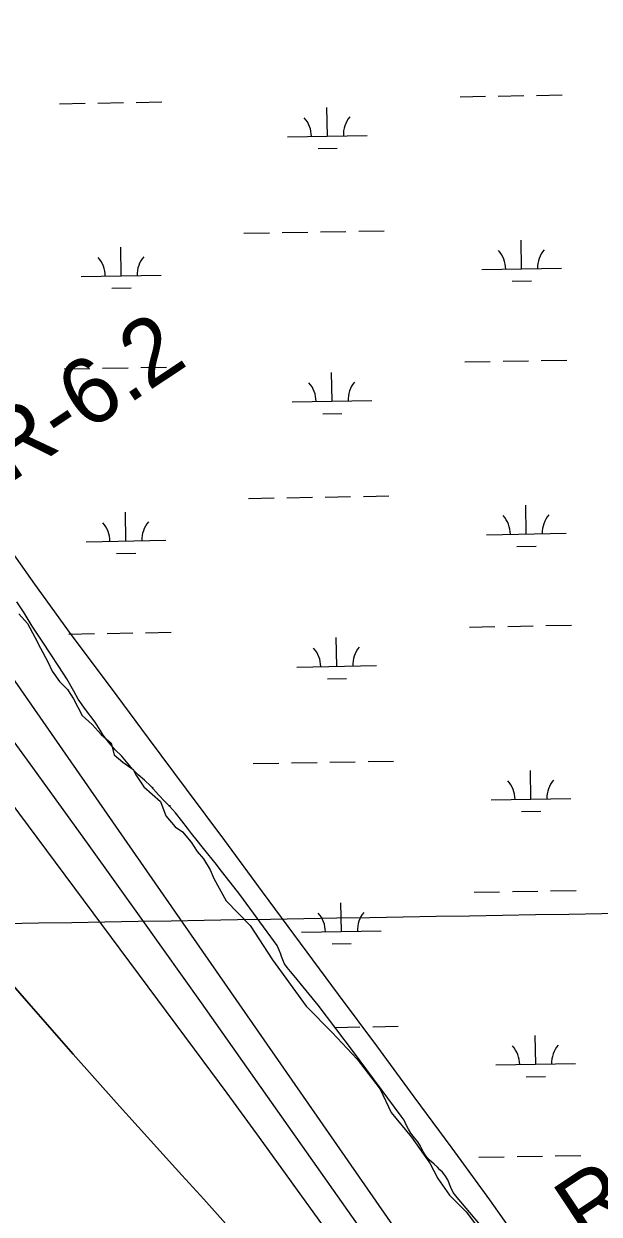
# Model space of a CAD drawing. Extents: x 3903937 to 3942190, y 260677 to 286651.
# Drawn here: x 3931585 to 3932306, y 272118 to 273611 of the extents above; entities that cross this region are included whole.
import ezdxf

# ---------------------------------------------------------------- set-up
doc = ezdxf.new("R2010")
doc.units = 0
for name, color, linetype in [('V-GRID-MAJR', 7, 'Continuous'), ('V-RIVR-EDGE', 7, 'Continuous'), ('V-RIVR-RANG-IDEN', 7, 'Continuous'), ('V-RRAP-FSHR', 7, 'Continuous'), ('V-TOPO-DPTH', 7, 'Continuous'), ('V-TOPO-MINR', 7, 'Continuous'), ('V-WETL-SWMP', 7, 'Continuous')]:
    doc.layers.add(name, color=color, linetype=linetype)

msp = doc.modelspace()

# ---------------------------------------------------------------- linework, layer by layer
at = {"layer": 'V-GRID-MAJR'}
msp.add_spline([(3908100.257, 272076.177), (3913415.549, 272167.798), (3918730.829, 272260.192), (3924046.094, 272353.359), (3929361.347, 272447.3), (3934676.585, 272542.013), (3939991.81, 272637.5), (3939991.811, 272637.5)], degree=3, dxfattribs=at)
at = {"layer": 'V-RIVR-EDGE'}
msp.add_lwpolyline([(3931578.9506183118, 272871.23052224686), (3931589.888543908, 272859.3811028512), (3931599.003481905, 272842.0627206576), (3931606.2954323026, 272828.3903136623), (3931615.410370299, 272811.07193146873), (3931620.8793330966, 272799.22251207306), (3931629.9942710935, 272786.4615988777), (3931640.02070289, 272776.43516708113), (3931647.3126532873, 272764.58574768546), (3931658.250578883, 272743.6213902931), (3931671.0114920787, 272732.68346469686), (3931681.949417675, 272719.92255150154), (3931694.71033087, 272708.9846259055), (3931698.356306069, 272694.4007251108), (3931709.294231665, 272685.2857871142), (3931722.0551448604, 272676.1708491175), (3931726.6126138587, 272667.9674049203), (3931735.727551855, 272654.2949979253), (3931756.691909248, 272636.0651219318), (3931763.0723658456, 272617.83524593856), (3931774.921785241, 272604.1628389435), (3931784.036723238, 272597.7823823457), (3931794.974648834, 272585.0214691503), (3931802.2665992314, 272573.17204975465), (3931810.4700434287, 272564.057111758), (3931818.673487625, 272550.38470476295), (3931823.2309566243, 272539.4467791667), (3931838.7263512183, 272511.1904713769), (3931868.8056466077, 272480.1996821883), (3931897.0619543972, 272437.3594736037), (3931938.990669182, 272379.0238704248), (3931971.8044459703, 272346.21009363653), (3932002.795235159, 272312.4848230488), (3932031.9630367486, 272275.1135772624), (3932045.635443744, 272245.9457756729), (3932071.157270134, 272214.9549864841), (3932093.9446151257, 272182.14120969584), (3932103.9710469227, 272162.9998399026), (3932118.554947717, 272142.03548251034), (3932139.5193051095, 272121.07112511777), (3932160.4836625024, 272093.72631112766)], dxfattribs=at)
at = {"layer": 'V-RRAP-FSHR'}
msp.add_lwpolyline([(3932215.2751370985, 272070.8144567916), (3932169.199233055, 272136.2132408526), (3932122.1013770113, 272200.87474491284), (3932074.573440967, 272265.2270009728), (3932027.4694409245, 272329.57925703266), (3931979.5196168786, 272393.93151309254), (3931931.993728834, 272458.28376915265), (3931884.46579279, 272522.6339772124), (3931836.9399047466, 272586.9862332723), (3931789.2133127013, 272651.19103333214), (3931741.4682886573, 272715.38149739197), (3931693.7212166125, 272779.5719614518), (3931645.9761925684, 272843.7624255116), (3931599.197824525, 272908.657401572), (3931552.5198084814, 272973.6281536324)], dxfattribs=at)
at = {"layer": 'V-TOPO-DPTH'}
for points in [[(3932035.209689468, 272060.38200385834), (3931807.7719309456, 272383.3393981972), (3931736.6451831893, 272483.6898516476), (3931665.114499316, 272583.7496835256), (3931592.977911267, 272683.37358304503), (3931520.437387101, 272782.7068609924), (3931402.801613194, 272942.7692397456), (3931388.663173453, 272961.766896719), (3931374.3743510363, 272980.6493296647), (3931359.8599546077, 272999.35892656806), (3931345.195175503, 273017.95329944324), (3931214.3120236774, 273181.8753899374), (3931152.533713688, 273257.43732215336), (3931089.6156476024, 273332.0148794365), (3931024.9879473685, 273405.11587432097), (3930959.22049104, 273477.2324942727), (3930870.7538718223, 273572.011887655), (3930848.2122842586, 273595.8519240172), (3930825.468691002, 273619.4951172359)], [(3931532.476884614, 272449.99079188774), (3931588.569707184, 272385.8646061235), (3931647.1768914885, 272319.07647601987), (3931674.152101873, 272288.5080210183), (3931701.2402103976, 272258.04050625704), (3931728.4976661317, 272227.72440185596), (3931755.868020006, 272197.50923769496), (3931783.270555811, 272167.3225141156), (3931810.60309655, 272137.07276556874), (3931837.830644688, 272106.7284795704)], [(3931532.476884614, 272449.99079188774), (3931588.569707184, 272385.8646061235), (3931647.1768914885, 272319.07647601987), (3931674.152101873, 272288.5080210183), (3931701.2402103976, 272258.04050625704), (3931728.4976661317, 272227.72440185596), (3931755.868020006, 272197.50923769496), (3931783.270555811, 272167.3225141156), (3931810.60309655, 272137.07276556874), (3931837.830644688, 272106.7284795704)]]:
    msp.add_lwpolyline(points, dxfattribs=at)
at = {"layer": 'V-TOPO-MINR'}
for points in [[(3932035.209689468, 272060.38200385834), (3931807.7719309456, 272383.3393981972), (3931736.6451831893, 272483.6898516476), (3931665.114499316, 272583.7496835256), (3931592.977911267, 272683.37358304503), (3931520.437387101, 272782.7068609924), (3931402.801613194, 272942.7692397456), (3931388.663173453, 272961.766896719), (3931374.3743510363, 272980.6493296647), (3931359.8599546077, 272999.35892656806), (3931345.195175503, 273017.95329944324), (3931214.3120236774, 273181.8753899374), (3931152.533713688, 273257.43732215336), (3931089.6156476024, 273332.0148794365), (3931024.9879473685, 273405.11587432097), (3930959.22049104, 273477.2324942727), (3930870.7538718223, 273572.011887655), (3930848.2122842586, 273595.8519240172), (3930825.468691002, 273619.4951172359)], [(3933478.291567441, 270054.2229165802), (3932819.6750482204, 271029.6925905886), (3932809.8313077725, 271044.33846784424), (3932799.8701011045, 271058.9029538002), (3932789.732695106, 271073.3453528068), (3932779.477822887, 271087.70636051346), (3932222.912712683, 271857.19761361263), (3932206.3032504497, 271880.1819423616), (3932189.7068152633, 271903.1756653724), (3932173.1299206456, 271926.1834797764), (3932156.5660530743, 271949.2006884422), (3932135.7657145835, 271978.13082438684), (3932129.628604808, 271986.70193731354), (3932123.5139185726, 271995.28895171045), (3932117.4328676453, 272003.89981831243), (3932111.3742402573, 272012.5265863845), (3932101.7449501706, 272026.29473005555), (3932099.2938684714, 272029.8062372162), (3932098.070924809, 272031.5638001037), (3932096.8492797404, 272033.3222676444), (3931478.94, 272923.81)], [(3931960.929013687, 272103.0000476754), (3931920.829423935, 272158.8645743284), (3931880.515211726, 272214.572836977), (3931839.879065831, 272270.0467036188), (3931799.0282974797, 272325.3643062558), (3931416.576522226, 272840.1311829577)], [(3931837.830644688, 272106.7284795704), (3931810.60309655, 272137.07276556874), (3931783.270555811, 272167.3225141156), (3931755.868020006, 272197.50923769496), (3931728.4976661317, 272227.72440185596), (3931701.2402103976, 272258.04050625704), (3931674.152101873, 272288.5080210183), (3931647.1768914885, 272319.07647601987), (3931588.569707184, 272385.8646061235), (3931532.476884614, 272449.99079188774)]]:
    msp.add_lwpolyline(points, dxfattribs=at)
at = {"layer": 'V-WETL-SWMP'}
for p, q in [((3931630.0531789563, 273511.21964952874), (3931662.048222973, 273511.7828176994)), ((3931678.0457449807, 273512.06440178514), (3931710.0407889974, 273512.62756995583)), ((3931726.0383110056, 273512.90915404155), (3931758.0333550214, 273513.472322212)), ((3932131.883446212, 273520.05273110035), (3932163.8784902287, 273520.61589927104)), ((3932179.876012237, 273520.8974833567), (3932211.871056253, 273521.4606515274)), ((3932227.868578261, 273521.7422356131), (3932259.8636222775, 273522.30540378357)), ((3931965.6624419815, 273470.6897616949), (3931965.028877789, 273506.6841862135)), ((3931915.670185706, 273469.80981142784), (3932015.654698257, 273471.5697119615)), ((3931953.9358707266, 273455.04996349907), (3931977.9321537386, 273455.4723396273)), ((3931860.948119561, 273348.75700950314), (3931892.943163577, 273349.3201776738)), ((3931908.940685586, 273349.601761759), (3931940.935729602, 273350.16492993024)), ((3931956.9332516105, 273350.44651401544), (3931988.928295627, 273351.00968218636)), ((3932004.9258176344, 273351.29126627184), (3932036.9208616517, 273351.85443444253)), ((3932209.103337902, 273304.13528428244), (3932208.4697737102, 273340.1297088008)), ((3931707.2730706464, 273295.3022027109), (3931706.6395064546, 273331.2966272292)), ((3932159.111081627, 273303.2553340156), (3932259.0955941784, 273305.0152345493)), ((3931657.280814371, 273294.422252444), (3931757.2653269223, 273296.18215297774)), ((3932197.376766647, 273288.4954860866), (3932221.3730496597, 273288.917862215)), ((3931695.5464993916, 273279.662404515), (3931719.542782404, 273280.08478064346)), ((3932137.7381953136, 273187.4292539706), (3932169.73323933, 273187.9924221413)), ((3932185.730761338, 273188.27400622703), (3932217.7258053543, 273188.8371743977)), ((3932233.723327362, 273189.11875848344), (3932265.718371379, 273189.6819266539)), ((3931635.907928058, 273178.59617239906), (3931667.902972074, 273179.15934056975)), ((3931683.900494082, 273179.4409246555), (3931715.8955380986, 273180.00409282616)), ((3931731.8930601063, 273180.2856769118), (3931763.888104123, 273180.8488450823)), ((3931971.5171910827, 273138.0662845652), (3931970.8836268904, 273174.0607090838)), ((3931921.524934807, 273137.18633429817), (3932021.509447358, 273138.9462348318)), ((3931959.790619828, 273122.4264863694), (3931983.78690284, 273122.8488624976)), ((3931962.7880007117, 273017.82303688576), (3931994.783044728, 273018.3862050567)), ((3932010.780566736, 273018.6677891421), (3932042.7756107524, 273019.2309573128)), ((3931866.802868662, 273016.1335323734), (3931898.7979126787, 273016.6967005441)), ((3931914.795434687, 273016.97828462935), (3931946.7904787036, 273017.5414528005)), ((3932214.958087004, 272971.51180715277), (3932214.3245228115, 273007.5062316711)), ((3931713.127819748, 272962.67872558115), (3931712.494255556, 272998.6731500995)), ((3931663.1355634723, 272961.79877531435), (3931763.1200760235, 272963.558675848)), ((3932164.965830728, 272970.6318568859), (3932264.9503432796, 272972.39175741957)), ((3931701.401248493, 272947.03892738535), (3931725.397531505, 272947.4613035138)), ((3932203.231515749, 272955.8720089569), (3932227.227798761, 272956.29438508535)), ((3932143.5929444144, 272854.8057768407), (3932175.587988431, 272855.3689450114)), ((3932191.585510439, 272855.65052909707), (3932223.580554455, 272856.21369726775)), ((3932239.578076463, 272856.4952813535), (3932271.5731204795, 272857.05844952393)), ((3931641.762677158, 272845.9726952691), (3931673.7577211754, 272846.5358634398)), ((3931689.755243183, 272846.8174475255), (3931721.750287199, 272847.3806156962)), ((3931737.7478092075, 272847.6621997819), (3931769.742853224, 272848.2253679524)), ((3931977.371940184, 272805.4428074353), (3931976.738375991, 272841.43723195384)), ((3931927.379683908, 272804.5628571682), (3932027.364196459, 272806.32275770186)), ((3931965.645368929, 272789.80300923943), (3931989.6416519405, 272790.22538536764)), ((3931872.657617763, 272683.5100552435), (3931904.6526617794, 272684.0732234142)), ((3931920.650183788, 272684.3548074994), (3931952.6452278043, 272684.9179756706)), ((3931968.642749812, 272685.1995597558), (3932000.637793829, 272685.7627279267)), ((3932016.635315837, 272686.0443120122), (3932048.630359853, 272686.6074801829)), ((3932220.8128361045, 272638.8883300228), (3932220.1792719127, 272674.8827545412)), ((3931766.7298883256, 272630.8956839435), (3931768.9748251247, 272630.9351987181)), ((3932170.820579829, 272638.008379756), (3932270.8050923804, 272639.76828028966)), ((3932209.0862648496, 272623.248531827), (3932233.082547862, 272623.67090795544)), ((3932149.447693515, 272522.18229971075), (3932181.442737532, 272522.74546788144)), ((3932197.4402595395, 272523.02705196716), (3932229.4353035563, 272523.59022013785)), ((3932245.4328255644, 272523.87180422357), (3932277.42786958, 272524.43497239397)), ((3931983.226689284, 272472.8193303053), (3931982.5931250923, 272508.81375482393)), ((3931933.2344330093, 272471.93938003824), (3932033.21894556, 272473.69928057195)), ((3931971.50011803, 272457.1795321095), (3931995.4964010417, 272457.6019082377)), ((3931975.2047284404, 272352.58853109), (3932006.49254293, 272353.1392507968)), ((3932022.4900649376, 272353.42083488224), (3932054.4851089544, 272353.98400305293)), ((3932226.6675852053, 272306.2648528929), (3932226.0340210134, 272342.2592774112)), ((3932176.67532893, 272305.38490262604), (3932276.659841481, 272307.1448031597)), ((3932214.9410139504, 272290.62505469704), (3932238.937296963, 272291.0474308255)), ((3932155.3024426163, 272189.55882258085), (3932187.297486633, 272190.12199075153)), ((3932203.2950086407, 272190.4035748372), (3932235.290052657, 272190.9667430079)), ((3932251.287574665, 272191.2483270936), (3932283.282618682, 272191.81149526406))]:
    msp.add_line(p, q, dxfattribs=at)
msp.add_lwpolyline([(3932166.9110000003, 272093.677), (3932128.193, 272139.262), (3932123.345, 272145.23600000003), (3932120.396, 272151.495), (3932116.455, 272161.454), (3932112.97, 272167.09), (3932109.872, 272170.72000000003), (3932106.664, 272174.036), (3932103.454, 272177.24700000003), (3932099.4110000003, 272180.998), (3932093.395, 272186.36), (3932089.055, 272191.27400000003), (3932085.2630000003, 272197.441), (3932082.522, 272203.592), (3932079.035, 272209.123), (3932075.009, 272213.926), (3932070.3680000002, 272219.686), (3932067.4020000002, 272224.893), (3932064.44, 272230.415), (3932061.6950000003, 272236.25), (3932058.199, 272241.255), (3931998.379, 272322.028), (3931954.0840000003, 272380.441), (3931924.165, 272417.039), (3931919.52, 272422.589), (3931915.182, 272427.608), (3931911.998, 272432.397), (3931909.761, 272437.17), (3931908.251, 272441.3), (3931907.147, 272444.582), (3931905.333, 272449.453), (3931902.589, 272455.393), (3931855.964, 272519.318), (3931829.986, 272552.377), (3931826.5870000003, 272556.721), (3931821.078, 272563.64900000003), (3931815.804, 272570.342), (3931808.6550000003, 272579.031), (3931802.326, 272587.015), (3931795.4110000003, 272595.822), (3931790.489, 272602.514), (3931783.339, 272611.673), (3931775.37, 272621.888), (3931767.633, 272629.991), (3931761.889, 272635.745), (3931753.917, 272644.201), (3931744.423, 272655.121), (3931736.568, 272662.638), (3931728.478, 272669.568), (3931721.4450000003, 272676.49700000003), (3931714.061, 272685.538), (3931707.497, 272693.053), (3931699.877, 272700.92100000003), (3931692.14, 272709.376), (3931684.522, 272719.239), (3931680.89, 272725.461), (3931674.446, 272735.32300000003), (3931662.492, 272751.291), (3931653.234, 272764.089), (3931648.08, 272774.185), (3931638.9420000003, 272789.798), (3931629.217, 272805.178), (3931618.671, 272821.145), (3931608.9450000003, 272835.585), (3931595.5870000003, 272856.014), (3931585.7460000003, 272872.567), (3931576.254, 272886.538)], dxfattribs=at)
for centre, radius, start, end in [((3931910.4197055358, 273470.1922706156), 35.24628790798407, 0.23658072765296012, 41.78023906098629), ((3932020.888466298, 273472.1367120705), 35.24628790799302, 140.23657772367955, 181.78023605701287), ((3931652.030334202, 273294.8047116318), 35.24628790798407, 0.23658072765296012, 41.78023906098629), ((3931762.499094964, 273296.74915308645), 35.24628790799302, 140.23657772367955, 181.78023605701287), ((3932153.860601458, 273303.63779320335), 35.24628790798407, 0.23658072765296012, 41.78023906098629), ((3932264.3293622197, 273305.582234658), 35.24628790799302, 140.23657772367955, 181.78023605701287), ((3931916.2744546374, 273137.5687934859), 35.24628790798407, 0.23658072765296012, 41.78023906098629), ((3932026.7432154, 273139.51323494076), 35.24628790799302, 140.23657772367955, 181.78023605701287), ((3932159.715350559, 272971.0143160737), 35.24628790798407, 0.23658072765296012, 41.78023906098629), ((3932270.1841113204, 272972.95875752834), 35.24628790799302, 140.23657772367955, 181.78023605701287), ((3931657.885083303, 272962.18123450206), 35.24628790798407, 0.23658072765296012, 41.78023906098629), ((3931768.3538440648, 272964.1256759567), 35.24628790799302, 140.23657772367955, 181.78023605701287), ((3931922.129203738, 272804.94531635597), 35.24628790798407, 0.23658072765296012, 41.78023906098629), ((3932032.5979645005, 272806.88975781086), 35.24628790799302, 140.23657772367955, 181.78023605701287), ((3932165.57009966, 272638.3908389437), 35.24628790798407, 0.23658072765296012, 41.78023906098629), ((3932276.0388604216, 272640.3352803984), 35.24628790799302, 140.23657772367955, 181.78023605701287), ((3931774.208593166, 272631.5021988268), 35.24628790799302, 140.23657772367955, 142.4286121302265), ((3931927.983952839, 272472.321839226), 35.24628790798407, 0.23658072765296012, 41.78023906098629), ((3932038.4527136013, 272474.2662806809), 35.24628790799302, 140.23657772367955, 181.78023605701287), ((3932171.4248487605, 272305.7673618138), 35.24628790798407, 0.23658072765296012, 41.78023906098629), ((3932281.893609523, 272307.71180326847), 35.24628790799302, 140.23657772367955, 181.78023605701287)]:
    msp.add_arc(centre, radius, start, end, dxfattribs=at)

# ---------------------------------------------------------------- texts
at = {"layer": 'V-RIVR-RANG-IDEN'}
for s, rotation, p in [('R-6.2', 33.64440222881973, (3931566.9971676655, 273034.3124259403)), ('R-6.0', 33.54519323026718, (3932288.12895311, 272077.62160336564))]:
    msp.add_text(s, height=82.999998, rotation=rotation, dxfattribs=at).set_placement(p)

doc.saveas('drawing.dxf')
